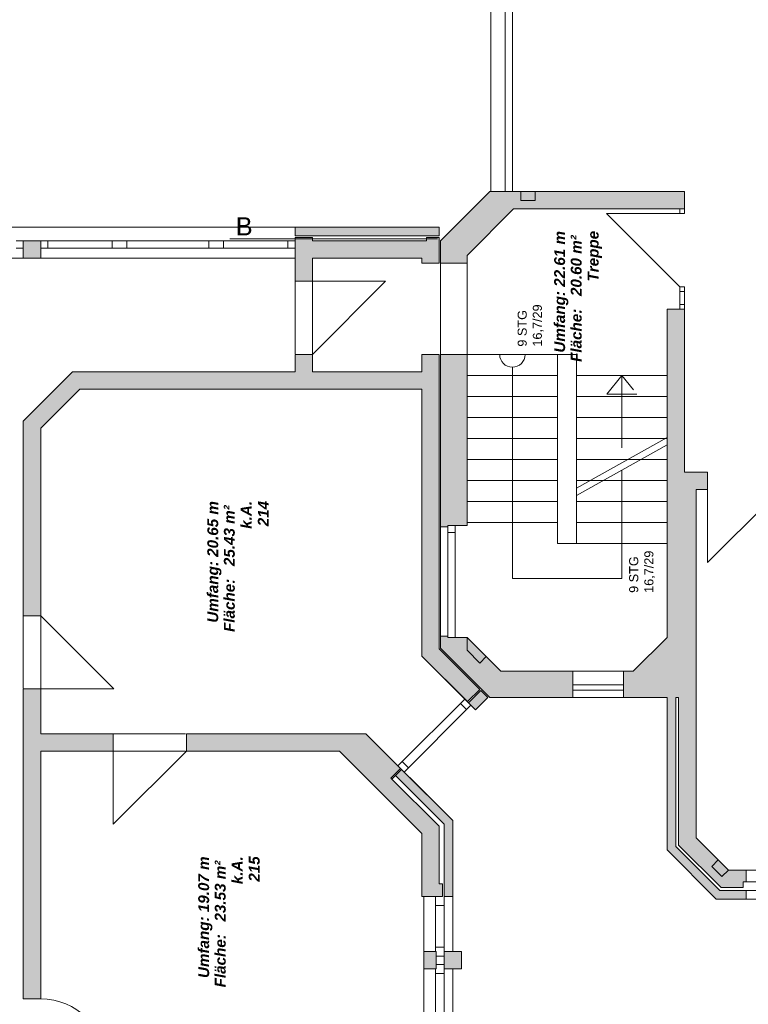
# Model space of a CAD drawing. Header units: metres. Extents: x -45 to 152, y -127 to 99.
# Tile 409 of 415: x -6 to 4, y 54 to 67. Entities that reach past the tile are written whole.
import ezdxf

# ---------------------------------------------------------------- set-up
doc = ezdxf.new("R2010")
doc.units = ezdxf.units.M
doc.linetypes.add('gestrichelt - 01', pattern=[2, 1, -1])
doc.layers.add('_OG 2 - B (3D)', color=7, linetype='Continuous', lineweight=9)
doc.layers.add('COE_Bestand-allg.', color=7, linetype='Continuous', lineweight=9)
doc.styles.add('Arial', font='arial.ttf')
doc.styles.add('Arial (bold italic)', font='arialbi.ttf')

# ---------------------------------------------------------------- blocks, each defined once
blk = doc.blocks.new('Group-15')
at = {"layer": 'COE_Bestand-allg.', "linetype": 'Continuous', "lineweight": 0, "transparency": 33554687}
for points in [[(3.06, 64.863), (3.06, 65.103), (1, 65.103), (1, 64.978), (0.8, 64.978), (0.8, 65.103), (0.375, 65.103), (-0.305, 64.423), (-0.305, 64.113), (0.06, 64.113), (0.06, 64.222), (0.701, 64.863)], [(1, 64.978), (1, 65.103), (0.8, 65.103), (0.8, 64.978)], [(-0.325, 64.49), (-0.325, 64.61), (-2.315, 64.61), (-2.315, 64.49)], [(-5.825, 64.183), (-5.825, 64.423), (-6.065, 64.423), (-6.065, 64.183)], [(-0.565, 64.183), (-0.565, 64.113), (-0.325, 64.113), (-0.325, 64.47), (-0.5, 64.47), (-0.5, 64.423), (-2.075, 64.423), (-2.075, 64.47), (-2.315, 64.47), (-2.315, 63.863), (-2.075, 63.863), (-2.075, 64.183)], [(2.98, 58.113), (2.98, 56.074), (3.566, 55.488), (3.87, 55.488), (3.87, 55.568), (3.91, 55.568), (3.91, 55.728), (3.666, 55.728), (3.577, 55.639), (3.436, 55.781), (3.524, 55.869), (3.22, 56.173), (3.22, 60.988), (3.38, 60.988), (3.38, 61.228), (3.06, 61.228), (3.06, 63.478), (2.82, 63.478), (2.82, 58.944), (2.354, 58.478), (2.22, 58.478), (2.22, 58.113), (2.82, 58.113), (2.82, 56.008), (3.5, 55.328), (3.91, 55.328), (3.91, 55.448), (3.55, 55.448), (2.94, 56.057), (2.94, 58.113)], [(0.064, 58.056), (0.234, 58.226), (-0.325, 58.784), (-0.325, 62.853), (-0.565, 62.853), (-0.565, 62.613), (-2.075, 62.613), (-2.075, 62.853), (-2.315, 62.853), (-2.315, 62.613), (-5.385, 62.613), (-6.065, 61.933), (-6.065, 59.243), (-5.825, 59.243), (-5.825, 61.833), (-5.286, 62.373), (-0.565, 62.373), (-0.565, 58.685)], [(-0.205, 60.473), (-0.205, 60.491), (0.06, 60.491), (0.06, 62.853), (-0.305, 62.853), (-0.305, 60.473)], [(0.375, 58.113), (1.52, 58.113), (1.52, 58.478), (0.526, 58.478), (0.325, 58.679), (0.237, 58.59), (0.06, 58.767), (0.06, 58.944), (-0.205, 58.944), (-0.205, 58.963), (-0.305, 58.963), (-0.305, 58.793)], [(0.237, 58.59), (0.325, 58.679), (0.06, 58.944), (0.06, 58.767)], [(-5.825, 53.95), (-5.825, 57.373), (-4.825, 57.373), (-4.825, 57.613), (-5.825, 57.613), (-5.825, 58.233), (-6.065, 58.233), (-6.065, 53.95)], [(0.347, 58.113), (0.248, 58.211), (0.078, 58.042), (0.177, 57.943)], [(-0.565, 56.235), (-0.565, 55.363), (-0.278, 55.363), (-0.278, 55.538), (-0.325, 55.538), (-0.325, 56.335), (-0.991, 57.001), (-0.859, 57.134), (-1.337, 57.613), (-3.815, 57.613), (-3.815, 57.373), (-1.702, 57.373)], [(-0.138, 55.363), (-0.138, 56.413), (-0.844, 57.119), (-0.929, 57.035), (-0.258, 56.363), (-0.258, 55.363)], [(3.666, 55.728), (3.524, 55.869), (3.436, 55.781), (3.577, 55.639)], [(-0.365, 54.363), (-0.365, 54.603), (-0.538, 54.603), (-0.538, 54.363)], [(-0.018, 54.363), (-0.018, 54.603), (-0.258, 54.603), (-0.258, 54.363)]]:
    blk.add_hatch(color=252, dxfattribs=at).paths.add_polyline_path(points)
at = {"layer": 'COE_Bestand-allg.', "color": 7, "linetype": 'Continuous', "lineweight": 9, "transparency": 33554687}
for p, q in [((0.387, 68.738), (0.387, 65.103)), ((0.587, 68.738), (0.587, 65.103)), ((0.687, 68.738), (0.687, 65.103)), ((-0.305, 64.423), (0.375, 65.103)), ((0.375, 65.103), (3.06, 65.103)), ((3.06, 65.103), (3.06, 64.863)), ((0.06, 64.222), (0.701, 64.863)), ((0.701, 64.863), (3.06, 64.863)), ((2.995, 64.798), (1.985, 64.798)), ((1.985, 64.798), (2.995, 63.788)), ((2.995, 64.863), (2.995, 64.798)), ((2.995, 64.798), (3.06, 64.798)), ((3.06, 64.863), (3.06, 64.798)), ((-2.315, 64.61), (-8.1, 64.61)), ((-2.315, 64.61), (-2.315, 64.49)), ((-0.325, 64.61), (-2.315, 64.61)), ((-0.325, 64.49), (-2.315, 64.49)), ((-0.325, 64.61), (-0.325, 64.49)), ((-6.065, 64.423), (-6.165, 64.423)), ((-6.065, 64.423), (-6.065, 64.183)), ((-5.825, 64.423), (-6.065, 64.423)), ((-4.84, 64.423), (-5.825, 64.423)), ((-5.825, 64.423), (-5.825, 64.183)), ((-5.725, 64.423), (-5.725, 64.323)), ((-4.638, 64.423), (-4.84, 64.423)), ((-4.84, 64.423), (-4.84, 64.323)), ((-3.503, 64.423), (-4.638, 64.423)), ((-4.638, 64.323), (-4.638, 64.423)), ((-3.3, 64.423), (-3.503, 64.423)), ((-3.503, 64.323), (-3.503, 64.423)), ((-2.315, 64.423), (-3.3, 64.423)), ((-3.3, 64.423), (-3.3, 64.323)), ((-0.35, 64.451), (-3.216, 64.451)), ((-2.415, 64.423), (-2.415, 64.323)), ((-2.315, 64.47), (-2.315, 63.863)), ((-2.075, 64.47), (-2.315, 64.47)), ((-2.075, 64.47), (-2.075, 64.423)), ((-0.5, 64.423), (-2.075, 64.423)), ((-0.5, 64.47), (-0.5, 64.423)), ((-0.325, 64.47), (-0.5, 64.47)), ((-0.325, 64.47), (-0.325, 64.113)), ((-0.305, 64.423), (-0.305, 64.113)), ((-6.065, 64.323), (-6.165, 64.323)), ((-4.84, 64.323), (-5.825, 64.323)), ((-4.638, 64.323), (-4.84, 64.323)), ((-3.503, 64.323), (-4.638, 64.323)), ((-3.3, 64.323), (-3.503, 64.323)), ((-2.315, 64.323), (-3.3, 64.323)), ((0.06, 64.222), (0.06, 64.113)), ((-6.065, 64.183), (-8.075, 64.183)), ((-5.825, 64.183), (-6.065, 64.183)), ((-2.315, 64.183), (-5.825, 64.183)), ((-2.075, 64.183), (-2.075, 63.863)), ((-0.565, 64.183), (-2.075, 64.183)), ((-0.565, 64.183), (-0.565, 64.113)), ((-0.325, 64.113), (-0.565, 64.113)), ((-0.305, 62.853), (-0.305, 64.113)), ((0.06, 64.113), (-0.305, 64.113)), ((0.06, 64.113), (0.06, 62.853)), ((-2.075, 63.863), (-2.315, 63.863)), ((-2.075, 63.863), (-1.065, 63.863)), ((-1.065, 63.863), (-2.075, 62.853)), ((2.995, 63.788), (2.995, 63.478)), ((2.995, 63.788), (3.06, 63.788)), ((2.995, 63.723), (3.06, 63.723)), ((3.06, 63.788), (3.06, 63.478)), ((2.995, 63.543), (3.06, 63.543)), ((2.82, 63.478), (2.82, 58.944)), ((2.82, 63.478), (3.06, 63.478)), ((3.06, 63.478), (3.06, 61.228)), ((-2.315, 62.853), (-2.315, 62.613)), ((-2.075, 62.853), (-2.315, 62.853)), ((-2.075, 62.853), (-2.075, 62.613)), ((-0.565, 62.853), (-0.565, 62.613)), ((-0.325, 62.853), (-0.565, 62.853)), ((-0.325, 62.853), (-0.325, 58.784)), ((-0.305, 62.853), (-0.305, 60.473)), ((0.06, 62.853), (-0.305, 62.853)), ((0.06, 62.853), (1.31, 62.853)), ((0.06, 62.853), (0.06, 60.491)), ((1.31, 62.853), (1.31, 60.243)), ((1.57, 62.853), (1.31, 62.853)), ((1.57, 62.853), (1.57, 60.243)), ((-5.385, 62.613), (-6.065, 61.933)), ((-2.315, 62.613), (-5.385, 62.613)), ((-0.565, 62.613), (-2.075, 62.613)), ((0.685, 62.676), (0.685, 59.756)), ((0.06, 62.563), (1.31, 62.563)), ((2.82, 62.563), (1.57, 62.563)), ((-5.286, 62.373), (-5.825, 61.833)), ((-0.565, 62.373), (-5.286, 62.373)), ((-0.565, 62.373), (-0.565, 58.685)), ((0.06, 62.273), (1.31, 62.273)), ((2.82, 62.273), (1.57, 62.273)), ((-6.065, 61.933), (-6.065, 59.243)), ((0.06, 61.983), (1.31, 61.983)), ((2.82, 61.983), (1.57, 61.983)), ((-5.825, 61.833), (-5.825, 59.243)), ((0.06, 61.693), (1.31, 61.693)), ((1.57, 61.006), (2.82, 61.706)), ((2.82, 61.693), (1.57, 61.693)), ((1.57, 60.906), (2.82, 61.606)), ((0.06, 61.403), (1.31, 61.403)), ((2.82, 61.403), (1.57, 61.403)), ((2.195, 61.255), (2.195, 59.756)), ((3.06, 61.228), (3.38, 61.228)), ((3.38, 61.228), (3.38, 60.988)), ((0.06, 61.113), (1.31, 61.113)), ((2.82, 61.113), (1.57, 61.113)), ((3.22, 60.988), (3.22, 56.173)), ((3.22, 60.988), (3.38, 60.988)), ((3.38, 60.988), (3.38, 59.978)), ((3.38, 59.978), (4.39, 60.988)), ((0.06, 60.823), (1.31, 60.823)), ((2.82, 60.823), (1.57, 60.823)), ((0.06, 60.533), (1.31, 60.533)), ((2.82, 60.533), (1.57, 60.533)), ((-0.305, 58.963), (-0.305, 60.473)), ((-0.205, 60.473), (-0.305, 60.473)), ((0.06, 60.491), (-0.205, 60.491)), ((-0.205, 60.473), (-0.205, 60.491)), ((-0.205, 58.963), (-0.205, 60.473)), ((-0.105, 58.944), (-0.105, 60.491)), ((-0.105, 60.391), (-0.205, 60.391)), ((1.57, 60.243), (1.31, 60.243)), ((2.82, 60.243), (1.57, 60.243)), ((0.685, 59.756), (2.195, 59.756)), ((-5.825, 59.243), (-6.065, 59.243)), ((-4.815, 58.233), (-5.825, 59.243)), ((-0.305, 58.963), (-0.305, 58.793)), ((-0.205, 58.963), (-0.305, 58.963)), ((-0.205, 58.963), (-0.205, 58.944)), ((0.06, 58.944), (-0.205, 58.944)), ((0.06, 58.944), (0.526, 58.478)), ((2.82, 58.944), (2.354, 58.478)), ((-0.325, 58.784), (0.234, 58.226)), ((-0.305, 58.793), (0.375, 58.113)), ((-0.565, 58.685), (0.177, 57.943)), ((0.526, 58.478), (1.52, 58.478)), ((1.52, 58.478), (2.22, 58.478)), ((1.52, 58.478), (1.52, 58.113)), ((2.22, 58.478), (2.354, 58.478)), ((2.22, 58.478), (2.22, 58.113)), ((-5.825, 58.233), (-6.065, 58.233)), ((-6.065, 58.233), (-6.065, 53.95)), ((-5.825, 58.233), (-5.825, 57.613)), ((-5.825, 58.233), (-4.815, 58.233)), ((0.234, 58.226), (0.064, 58.056)), ((2.22, 58.288), (1.52, 58.288)), ((-0.031, 58.031), (0.029, 58.091)), ((0.248, 58.211), (0.078, 58.042)), ((0.347, 58.113), (0.177, 57.943)), ((0.248, 58.211), (0.347, 58.113)), ((0.375, 58.113), (1.52, 58.113)), ((2.22, 58.213), (1.52, 58.213)), ((2.22, 58.113), (1.52, 58.113)), ((2.22, 58.113), (2.82, 58.113)), ((2.82, 58.113), (2.82, 56.008)), ((2.94, 58.113), (2.94, 56.057)), ((2.94, 58.113), (2.98, 58.113)), ((2.98, 58.113), (2.98, 56.074)), ((-0.834, 57.229), (-0.031, 58.031)), ((-0.031, 58.031), (0.053, 57.947)), ((0.053, 57.947), (0.113, 58.006)), ((-0.749, 57.144), (0.053, 57.947)), ((-4.825, 57.613), (-5.825, 57.613)), ((-4.825, 57.613), (-4.825, 57.373)), ((-1.337, 57.613), (-3.815, 57.613)), ((-3.815, 57.613), (-3.815, 57.373)), ((-1.337, 57.613), (-0.138, 56.413)), ((-4.825, 57.373), (-5.825, 57.373)), ((-5.825, 57.373), (-5.825, 53.95)), ((-4.825, 57.373), (-4.825, 56.363)), ((-4.825, 56.363), (-3.815, 57.373)), ((-1.702, 57.373), (-3.815, 57.373)), ((-1.702, 57.373), (-0.565, 56.235)), ((-0.859, 57.134), (-0.991, 57.001)), ((-0.894, 57.169), (-0.834, 57.229)), ((-0.834, 57.229), (-0.749, 57.144)), ((-0.809, 57.084), (-0.749, 57.144)), ((-0.991, 57.001), (-0.325, 56.335)), ((-0.844, 57.119), (-0.977, 56.987)), ((-0.929, 57.035), (-0.258, 56.363)), ((-0.325, 56.335), (-0.325, 55.538)), ((-0.258, 56.363), (-0.258, 55.363)), ((-0.138, 56.413), (-0.138, 55.363)), ((-0.565, 56.235), (-0.565, 55.363)), ((2.94, 56.057), (3.55, 55.448)), ((2.98, 56.074), (3.566, 55.488)), ((3.22, 56.173), (3.666, 55.728)), ((2.82, 56.008), (3.5, 55.328)), ((3.666, 55.728), (3.91, 55.728)), ((3.91, 55.728), (6.42, 55.728)), ((3.91, 55.728), (3.91, 55.568)), ((-0.278, 55.538), (-0.325, 55.538)), ((-0.278, 55.538), (-0.278, 55.363)), ((3.87, 55.568), (3.87, 55.488)), ((3.87, 55.568), (3.91, 55.568)), ((4.607, 55.568), (3.91, 55.568)), ((-0.278, 55.363), (-0.565, 55.363)), ((-0.538, 54.603), (-0.538, 55.363)), ((-0.378, 55.363), (-0.378, 55.238)), ((-0.258, 55.363), (-0.258, 55.238)), ((-0.138, 55.363), (-0.258, 55.363)), ((-0.138, 54.603), (-0.138, 55.363)), ((3.55, 55.448), (3.91, 55.448)), ((3.566, 55.488), (3.87, 55.488)), ((4.607, 55.448), (3.91, 55.448)), ((3.91, 55.448), (3.91, 55.328)), ((-0.258, 55.238), (-0.378, 55.238)), ((-0.378, 54.665), (-0.378, 55.238)), ((-0.258, 55.238), (-0.258, 54.665)), ((3.5, 55.328), (3.91, 55.328)), ((4.67, 55.328), (3.91, 55.328)), ((-0.378, 54.603), (-0.378, 54.665)), ((-0.258, 54.665), (-0.378, 54.665)), ((-0.258, 54.603), (-0.258, 54.665)), ((-0.258, 54.54), (-0.365, 54.54)), ((-0.258, 54.425), (-0.365, 54.425)), ((-0.538, 51.103), (-0.538, 54.363)), ((-0.378, 54.363), (-0.378, 54.3)), ((-0.258, 54.3), (-0.378, 54.3)), ((-0.378, 52.915), (-0.378, 54.3)), ((-0.258, 54.363), (-0.258, 54.3)), ((-0.258, 52.915), (-0.258, 54.3)), ((-0.138, 52.853), (-0.138, 54.363)), ((-5.825, 53.95), (-6.065, 53.95))]:
    blk.add_line(p, q, dxfattribs=at)
at = {"layer": 'COE_Bestand-allg.', "color": 7, "linetype": 'gestrichelt - 01', "lineweight": 9, "transparency": 33554687}
for p, q in [((-2.315, 63.863), (-2.315, 62.853)), ((-2.075, 63.863), (-2.075, 62.853)), ((2.195, 62.561), (2.195, 61.355)), ((-6.065, 59.243), (-6.065, 58.233)), ((-5.825, 58.233), (-5.825, 59.243)), ((-4.825, 57.613), (-3.815, 57.613)), ((-4.825, 57.373), (-3.815, 57.373))]:
    blk.add_line(p, q, dxfattribs=at)
at = {"layer": 'COE_Bestand-allg.', "color": 7, "linetype": 'Continuous', "lineweight": 9, "transparency": 33554687, "flags": 128}
for points in [[(3.06, 64.863), (3.06, 65.103), (1, 65.103), (1, 64.978), (0.8, 64.978), (0.8, 65.103), (0.375, 65.103), (-0.305, 64.423), (-0.305, 64.113), (0.06, 64.113), (0.06, 64.222), (0.701, 64.863)], [(1, 64.978), (1, 65.103), (0.8, 65.103), (0.8, 64.978)], [(-0.325, 64.49), (-0.325, 64.61), (-2.315, 64.61), (-2.315, 64.49)], [(-5.825, 64.183), (-5.825, 64.423), (-6.065, 64.423), (-6.065, 64.183)], [(-0.565, 64.183), (-0.565, 64.113), (-0.325, 64.113), (-0.325, 64.47), (-0.5, 64.47), (-0.5, 64.423), (-2.075, 64.423), (-2.075, 64.47), (-2.315, 64.47), (-2.315, 63.863), (-2.075, 63.863), (-2.075, 64.183)], [(2.98, 58.113), (2.98, 56.074), (3.566, 55.488), (3.87, 55.488), (3.87, 55.568), (3.91, 55.568), (3.91, 55.728), (3.666, 55.728), (3.577, 55.639), (3.436, 55.781), (3.524, 55.869), (3.22, 56.173), (3.22, 60.988), (3.38, 60.988), (3.38, 61.228), (3.06, 61.228), (3.06, 63.478), (2.82, 63.478), (2.82, 58.944), (2.354, 58.478), (2.22, 58.478), (2.22, 58.113), (2.82, 58.113), (2.82, 56.008), (3.5, 55.328), (3.91, 55.328), (3.91, 55.448), (3.55, 55.448), (2.94, 56.057), (2.94, 58.113)], [(0.064, 58.056), (0.234, 58.226), (-0.325, 58.784), (-0.325, 62.853), (-0.565, 62.853), (-0.565, 62.613), (-2.075, 62.613), (-2.075, 62.853), (-2.315, 62.853), (-2.315, 62.613), (-5.385, 62.613), (-6.065, 61.933), (-6.065, 59.243), (-5.825, 59.243), (-5.825, 61.833), (-5.286, 62.373), (-0.565, 62.373), (-0.565, 58.685)], [(-0.205, 60.473), (-0.205, 60.491), (0.06, 60.491), (0.06, 62.853), (-0.305, 62.853), (-0.305, 60.473)], [(0.375, 58.113), (1.52, 58.113), (1.52, 58.478), (0.526, 58.478), (0.325, 58.679), (0.237, 58.59), (0.06, 58.767), (0.06, 58.944), (-0.205, 58.944), (-0.205, 58.963), (-0.305, 58.963), (-0.305, 58.793)], [(0.237, 58.59), (0.325, 58.679), (0.06, 58.944), (0.06, 58.767)], [(-5.825, 53.95), (-5.825, 57.373), (-4.825, 57.373), (-4.825, 57.613), (-5.825, 57.613), (-5.825, 58.233), (-6.065, 58.233), (-6.065, 53.95)], [(0.347, 58.113), (0.248, 58.211), (0.078, 58.042), (0.177, 57.943)], [(-0.565, 56.235), (-0.565, 55.363), (-0.278, 55.363), (-0.278, 55.538), (-0.325, 55.538), (-0.325, 56.335), (-0.991, 57.001), (-0.859, 57.134), (-1.337, 57.613), (-3.815, 57.613), (-3.815, 57.373), (-1.702, 57.373)], [(-0.138, 55.363), (-0.138, 56.413), (-0.844, 57.119), (-0.929, 57.035), (-0.258, 56.363), (-0.258, 55.363)], [(3.666, 55.728), (3.524, 55.869), (3.436, 55.781), (3.577, 55.639)], [(-0.538, 54.363), (-0.538, 54.603), (-0.365, 54.603), (-0.365, 54.363)], [(-0.365, 54.363), (-0.365, 54.603), (-0.538, 54.603), (-0.538, 54.363)], [(-0.018, 54.363), (-0.018, 54.603), (-0.258, 54.603), (-0.258, 54.363)], [(-0.258, 54.363), (-0.258, 54.603), (-0.018, 54.603), (-0.018, 54.363)]]:
    blk.add_lwpolyline(points, close=True, dxfattribs=at)
at = {"layer": 'COE_Bestand-allg.', "color": 7, "linetype": 'gestrichelt - 01', "lineweight": 9, "transparency": 33554687, "flags": 128}
blk.add_lwpolyline([(2.403, 62.306), (1.987, 62.306), (2.195, 62.561)], close=True, dxfattribs=at)
at = {"layer": 'COE_Bestand-allg.', "color": 7, "linetype": 'Continuous', "lineweight": 9, "transparency": 33554687}
for centre, radius, start, end in [((0.685, 62.851), 0.175, 180, 0), ((-5.825, 53.06), 0.89, 0, 90)]:
    blk.add_arc(centre, radius, start, end, dxfattribs=at)
at = {"layer": 'COE_Bestand-allg.', "color": 7, "transparency": 33554687, "insert": (-3.133, 64.748), "char_height": 0.25, "attachment_point": 1, "line_spacing_factor": 1.002187, "style": 'Arial'}
blk.add_mtext('B', dxfattribs=at)
at = {"layer": 'COE_Bestand-allg.', "color": 7, "transparency": 33554687, "attachment_point": 1, "rotation": 90}
for s, insert, char_height, line_spacing_factor, style in [('Treppe', (1.725, 63.86), 0.1503, 0.25, 'Arial (bold italic)'), ('Umfang: 22.61 m', (1.262, 62.878), 0.15027, 0.25, 'Arial (bold italic)'), ('Fläche:   20.60 m² ', (1.491, 62.75), 0.15027, 0.25, 'Arial (bold italic)'), ('9 STG\\P16,7/29', (0.758, 62.961), 0.1252, 1.002187, 'Arial'), ('214', (-2.828, 60.479), 0.1503, 0.25, 'Arial (bold italic)'), ('Umfang: 20.65 m', (-3.526, 59.147), 0.15027, 0.25, 'Arial (bold italic)'), ('k.A.', (-3.063, 60.444), 0.1503, 0.25, 'Arial (bold italic)'), ('Fläche:   25.43 m² ', (-3.297, 59.019), 0.15027, 0.25, 'Arial (bold italic)'), ('9 STG\\P16,7/29', (2.297, 59.559), 0.1252, 1.002187, 'Arial'), ('Umfang: 19.07 m', (-3.651, 54.238), 0.15027, 0.25, 'Arial (bold italic)'), ('k.A.', (-3.188, 55.535), 0.1503, 0.25, 'Arial (bold italic)'), ('215', (-2.953, 55.569), 0.1503, 0.25, 'Arial (bold italic)'), ('Fläche:   23.53 m² ', (-3.422, 54.109), 0.15027, 0.25, 'Arial (bold italic)')]:
    blk.add_mtext(s, dxfattribs=dict(at, insert=insert, char_height=char_height, line_spacing_factor=line_spacing_factor, style=style))
blk = doc.blocks.new('OG 2 - B (3D)')
at = {"layer": 'COE_Bestand-allg.', "color": 7, "transparency": 33554687}
blk.add_blockref('Group-15', (0, 0), dxfattribs=at)

msp = doc.modelspace()

# ---------------------------------------------------------------- block references
at = {"layer": '_OG 2 - B (3D)'}
msp.add_blockref('OG 2 - B (3D)', (0, 0), dxfattribs=at)

doc.saveas('drawing.dxf')
